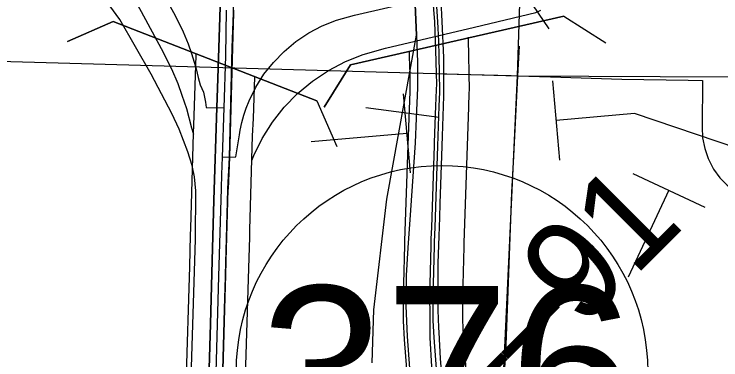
# Model space of a CAD drawing. Extents: x -157.2 to -99.3, y 12.2 to 46.2.
# Drawn here: x -147.125 to -146.409, y 32.775 to 33.125 of the extents above; entities that cross this region are included whole.
import ezdxf

# ---------------------------------------------------------------- set-up
doc = ezdxf.new("R2010")
doc.units = 0
for name, color, linetype in [('tdCoCityStreetMinor', 7, 'Continuous'), ('tdCoDivCarto', 7, 'Continuous'), ('tdCoInt', 7, 'Continuous'), ('tdCoIntCL', 7, 'Continuous'), ('tdCoIntRamp', 7, 'Continuous'), ('tdCoIntRte', 7, 'Continuous'), ('tdCoPipe', 7, 'Continuous'), ('tdCoPriCL', 7, 'Continuous'), ('tdCoPriDiv', 7, 'Continuous'), ('tdCoRRCL', 7, 'Continuous'), ('tdCoSectLine', 7, 'Continuous'), ('tdCoShieldStRte', 7, 'Continuous'), ('tdCoStrucDivPri', 7, 'Continuous'), ('tdCoStrucNonDivPri', 7, 'Continuous'), ('tdCoStrucSec', 7, 'Continuous'), ('tdStHwyPriRefPost1', 7, 'Continuous')]:
    doc.layers.add(name, color=color, linetype=linetype)

msp = doc.modelspace()

# ---------------------------------------------------------------- linework, layer by layer
at = {"layer": 'tdCoCityStreetMinor'}
for p, q in [((-146.61424, 33.06293), (-146.61265, 33.09287)), ((-146.61859, 32.98124), (-146.61424, 33.06293)), ((-146.44163, 33.0583), (-146.42738, 33.05803))]:
    msp.add_line(p, q, dxfattribs=at)
for points in [[(-146.94103, 32.89682), (-146.94079, 32.94614), (-146.94202, 32.96044), (-146.94449, 32.97203), (-146.94892, 32.98559), (-146.95756, 33.00878), (-146.9652, 33.02456), (-146.98592, 33.06451), (-147.01773, 33.11975), (-147.04066, 33.15156), (-147.05053, 33.16586)], [(-146.69722, 33.06512), (-146.68941, 33.06492), (-146.62128, 33.06316), (-146.61424, 33.06293), (-146.58144, 33.06189)], [(-146.58144, 33.06189), (-146.50883, 33.05958), (-146.44163, 33.0583)], [(-146.42738, 33.05803), (-146.42752, 33.01084), (-146.42726, 32.99992), (-146.42502, 32.98914), (-146.42147, 32.97888), (-146.41594, 32.96809), (-146.40963, 32.95941), (-146.40227, 32.95205), (-146.3924, 32.94442), (-146.38372, 32.93929), (-146.37517, 32.936), (-146.36583, 32.93363), (-146.3565, 32.93232), (-146.34685, 32.93192)], [(-146.62669, 32.65081), (-146.62844, 32.65317), (-146.63016, 32.6581), (-146.63189, 32.66476), (-146.63238, 32.67216), (-146.62844, 32.74811), (-146.62622, 32.79004), (-146.62054, 32.94441), (-146.61859, 32.98124)], [(-147.01322, 32.60486), (-147.00466, 32.61001), (-146.99701, 32.61618), (-146.98912, 32.62456), (-146.98024, 32.63615), (-146.97137, 32.64996), (-146.96347, 32.66476), (-146.95731, 32.68473), (-146.95238, 32.70175), (-146.94892, 32.72099), (-146.94646, 32.74244), (-146.94523, 32.76759), (-146.94103, 32.89682), (-146.94103, 32.89682)]]:
    msp.add_lwpolyline(points, dxfattribs=at)
at = {"layer": 'tdCoDivCarto'}
for points in [[(-146.68947, 33.07517), (-146.6895, 33.08139), (-146.691, 33.11772), (-146.69207, 33.13889), (-146.69267, 33.14491), (-146.69303, 33.14847), (-146.6957, 33.17501), (-146.69912, 33.20515), (-146.70065, 33.21548), (-146.7018, 33.22323), (-146.70425, 33.23978), (-146.71109, 33.27676), (-146.71836, 33.31053), (-146.72584, 33.34024), (-146.72882, 33.35061), (-146.73061, 33.35685), (-146.7361, 33.37594), (-146.74551, 33.40758), (-146.75619, 33.43494), (-146.76859, 33.46828), (-146.78398, 33.50505), (-146.80472, 33.55229), (-146.84576, 33.64848)], [(-146.68947, 33.07517), (-146.6895, 33.08139), (-146.691, 33.11772), (-146.69207, 33.13889), (-146.69267, 33.14491), (-146.69303, 33.14847), (-146.6957, 33.17501), (-146.69912, 33.20515), (-146.70065, 33.21548), (-146.7018, 33.22323), (-146.70425, 33.23978), (-146.71109, 33.27676), (-146.71836, 33.31053), (-146.72584, 33.34024), (-146.72882, 33.35061), (-146.73061, 33.35685), (-146.7361, 33.37594), (-146.74551, 33.40758), (-146.75619, 33.43494), (-146.76859, 33.46828), (-146.78398, 33.50505), (-146.80472, 33.55229), (-146.84576, 33.64848)], [(-146.84446, 33.62493), (-146.80229, 33.52678), (-146.78749, 33.49275), (-146.77048, 33.45132), (-146.75815, 33.41704), (-146.74161, 33.36445), (-146.73936, 33.35731), (-146.7362, 33.34725), (-146.72757, 33.31445), (-146.71992, 33.27968), (-146.71351, 33.24392), (-146.71055, 33.2249), (-146.70935, 33.21715), (-146.7066, 33.19953), (-146.70217, 33.16229), (-146.70105, 33.14664), (-146.70078, 33.14295), (-146.69896, 33.11741), (-146.69773, 33.0888), (-146.69722, 33.06512), (-146.69721, 33.06494)], [(-146.84446, 33.62493), (-146.80229, 33.52678), (-146.78749, 33.49275), (-146.77048, 33.45132), (-146.75815, 33.41704), (-146.74161, 33.36445), (-146.73936, 33.35731), (-146.7362, 33.34725), (-146.72757, 33.31445), (-146.71992, 33.27968), (-146.71351, 33.24392), (-146.71055, 33.2249), (-146.70935, 33.21715), (-146.7066, 33.19953), (-146.70217, 33.16229), (-146.70105, 33.14664), (-146.70078, 33.14295), (-146.69896, 33.11741), (-146.69773, 33.0888), (-146.69722, 33.06512), (-146.69721, 33.06494)], [(-146.915, 33.17152), (-146.91619, 33.13285), (-146.91843, 33.06012), (-146.91937, 33.03071)], [(-146.915, 33.17152), (-146.91619, 33.13285), (-146.91843, 33.06012), (-146.91937, 33.03071)], [(-146.90636, 32.98002), (-146.90634, 32.98047), (-146.90338, 33.09144), (-146.90236, 33.1266), (-146.90228, 33.12934)], [(-146.90636, 32.98002), (-146.90634, 32.98047), (-146.90338, 33.09144), (-146.90236, 33.1266), (-146.90228, 33.12934)], [(-146.68937, 33.05854), (-146.68941, 33.06492), (-146.68947, 33.07517)], [(-146.68937, 33.05854), (-146.68941, 33.06492), (-146.68947, 33.07517)], [(-146.69721, 33.06494), (-146.69699, 33.05453), (-146.69721, 33.04855)], [(-146.69721, 33.06494), (-146.69699, 33.05453), (-146.69721, 33.04855)], [(-146.68935, 33.04213), (-146.68929, 33.04398), (-146.68937, 33.05854)], [(-146.68935, 33.04213), (-146.68929, 33.04398), (-146.68937, 33.05854)], [(-146.69721, 33.04855), (-146.69782, 33.0323)], [(-146.69721, 33.04855), (-146.69782, 33.0323)], [(-146.69077, 33.00154), (-146.68935, 33.04213)], [(-146.69077, 33.00154), (-146.68935, 33.04213)], [(-146.91937, 33.03071), (-146.92237, 32.93682), (-146.92406, 32.87542), (-146.92583, 32.81105), (-146.92854, 32.72104), (-146.9295, 32.68281)], [(-146.91937, 33.03071), (-146.92237, 32.93682), (-146.92406, 32.87542), (-146.92583, 32.81105), (-146.92854, 32.72104), (-146.9295, 32.68281)], [(-146.69782, 33.0323), (-146.69921, 32.99534), (-146.69933, 32.99169)], [(-146.69782, 33.0323), (-146.69921, 32.99534), (-146.69933, 32.99169)], [(-146.69146, 32.98162), (-146.69077, 33.00154)], [(-146.69146, 32.98162), (-146.69077, 33.00154)], [(-146.69933, 32.99169), (-146.69998, 32.97177)], [(-146.69933, 32.99169), (-146.69998, 32.97177)], [(-146.90778, 32.94832), (-146.90636, 32.98002)], [(-146.90778, 32.94832), (-146.90636, 32.98002)], [(-146.69359, 32.91901), (-146.69314, 32.93347), (-146.69146, 32.98162)], [(-146.69359, 32.91901), (-146.69314, 32.93347), (-146.69146, 32.98162)], [(-146.69998, 32.97177), (-146.70204, 32.90916)], [(-146.69998, 32.97177), (-146.70204, 32.90916)], [(-146.90988, 32.87515), (-146.90782, 32.94742), (-146.90778, 32.94832)], [(-146.90988, 32.87515), (-146.90782, 32.94742), (-146.90778, 32.94832)], [(-146.69419, 32.90031), (-146.69359, 32.91901)], [(-146.69419, 32.90031), (-146.69359, 32.91901)], [(-146.70204, 32.90916), (-146.70241, 32.89768), (-146.70261, 32.89043)], [(-146.70204, 32.90916), (-146.70241, 32.89768), (-146.70261, 32.89043)], [(-146.6952, 32.86159), (-146.69506, 32.87297), (-146.69419, 32.90031)], [(-146.6952, 32.86159), (-146.69506, 32.87297), (-146.69419, 32.90031)], [(-146.70261, 32.89043), (-146.70369, 32.85164)], [(-146.70261, 32.89043), (-146.70369, 32.85164)], [(-146.91127, 32.82627), (-146.91029, 32.86062), (-146.90988, 32.87515)], [(-146.91127, 32.82627), (-146.91029, 32.86062), (-146.90988, 32.87515)], [(-146.69504, 32.82515), (-146.69549, 32.83728), (-146.6952, 32.86159)], [(-146.69504, 32.82515), (-146.69549, 32.83728), (-146.6952, 32.86159)], [(-146.70369, 32.85164), (-146.70389, 32.84442), (-146.70374, 32.81483)], [(-146.70369, 32.85164), (-146.70389, 32.84442), (-146.70374, 32.81483)], [(-146.91427, 32.72095), (-146.91374, 32.74003), (-146.91127, 32.82627)], [(-146.91427, 32.72095), (-146.91374, 32.74003), (-146.91127, 32.82627)], [(-146.6944, 32.8078), (-146.69504, 32.82515)], [(-146.6944, 32.8078), (-146.69504, 32.82515)], [(-146.70374, 32.81483), (-146.70364, 32.79781), (-146.70361, 32.79717)], [(-146.70374, 32.81483), (-146.70364, 32.79781), (-146.70361, 32.79717)], [(-146.6894, 32.73572), (-146.69014, 32.74237), (-146.69292, 32.77636), (-146.6942, 32.80244), (-146.6944, 32.8078)], [(-146.6894, 32.73572), (-146.69014, 32.74237), (-146.69292, 32.77636), (-146.6942, 32.80244), (-146.6944, 32.8078)], [(-146.70361, 32.79717), (-146.70192, 32.76797), (-146.69773, 32.72654), (-146.6975, 32.72461)], [(-146.70361, 32.79717), (-146.70192, 32.76797), (-146.69773, 32.72654), (-146.6975, 32.72461)]]:
    msp.add_lwpolyline(points, dxfattribs=at)
at = {"layer": 'tdCoInt'}
for points in [[(-146.9506, 32.74905), (-146.94699, 32.86955), (-146.94604, 32.90112), (-146.94583, 32.90826), (-146.94323, 33.00435), (-146.94229, 33.02219), (-146.94037, 33.08377), (-146.94035, 33.08498)], [(-146.89063, 32.74728), (-146.88702, 32.86775), (-146.88607, 32.89932), (-146.88585, 32.90654), (-146.88327, 33.00195), (-146.88233, 33.01968), (-146.88102, 33.06189)]]:
    msp.add_lwpolyline(points, dxfattribs=at)
at = {"layer": 'tdCoIntCL'}
for points in [[(-146.97824, 33.15417), (-146.96178, 33.12403), (-146.95344, 33.10757), (-146.94865, 33.09523), (-146.94526, 33.08536), (-146.94249, 33.07672), (-146.94053, 33.06994), (-146.93837, 33.06099), (-146.93632, 33.05359), (-146.93313, 33.04639)], [(-146.91384, 32.98034), (-146.90007, 32.98075), (-146.89653, 33.00293), (-146.89573, 33.00775), (-146.8941, 33.01532), (-146.89207, 33.02279), (-146.88964, 33.03014), (-146.88681, 33.03735), (-146.88001, 33.05126), (-146.87174, 33.06436), (-146.86212, 33.07648), (-146.85126, 33.0876), (-146.8393, 33.09762), (-146.82634, 33.1063), (-146.81254, 33.11357), (-146.79804, 33.11933), (-146.78008, 33.12446), (-146.70784, 33.14134), (-146.697, 33.14396), (-146.65824, 33.15331), (-146.65418, 33.15524)], [(-146.91208, 33.03046), (-146.91038, 33.0831), (-146.90974, 33.12954)], [(-146.93313, 33.04639), (-146.93107, 33.03601), (-146.93025, 33.03056), (-146.91208, 33.03046)], [(-146.91384, 32.98034), (-146.91208, 33.03046)], [(-146.92248, 32.68262), (-146.92137, 32.72113), (-146.92017, 32.76237), (-146.91729, 32.85937), (-146.91473, 32.94861), (-146.91435, 32.96269), (-146.91384, 32.98034)]]:
    msp.add_lwpolyline(points, dxfattribs=at)
at = {"layer": 'tdCoIntRamp'}
for points in [[(-147.09693, 33.26476), (-147.09253, 33.26199), (-147.07725, 33.2499), (-147.06929, 33.24236), (-147.06172, 33.23442), (-147.04786, 33.21743), (-147.0358, 33.19911), (-146.99629, 33.12806), (-146.97572, 33.09038), (-146.9653, 33.06981), (-146.95915, 33.05511), (-146.95488, 33.04336), (-146.95033, 33.02973), (-146.94499, 33.01023), (-146.94325, 33.00365)], [(-146.88394, 32.97711), (-146.88201, 32.98204), (-146.87351, 32.99943), (-146.86318, 33.01579), (-146.85114, 33.03095), (-146.83757, 33.04485), (-146.82262, 33.05737), (-146.80642, 33.06823), (-146.78917, 33.07731), (-146.77105, 33.08451), (-146.7486, 33.09092), (-146.65829, 33.11203), (-146.5963, 33.12699), (-146.59123, 33.12939)]]:
    msp.add_lwpolyline(points, dxfattribs=at)
at = {"layer": 'tdCoIntRte'}
for points in [[(-146.91319, 33.2561), (-146.9133, 33.25173), (-146.91511, 33.18047), (-146.91538, 33.17152), (-146.91657, 33.13285), (-146.91881, 33.06012), (-146.91975, 33.03071), (-146.92275, 32.93682), (-146.92444, 32.87542), (-146.9262, 32.81105), (-146.92892, 32.72104)], [(-146.91319, 33.2561), (-146.9133, 33.25173), (-146.91511, 33.18047), (-146.91538, 33.17152), (-146.91657, 33.13285), (-146.91881, 33.06012), (-146.91975, 33.03071), (-146.92275, 32.93682), (-146.92444, 32.87542), (-146.9262, 32.81105), (-146.92892, 32.72104)], [(-146.91412, 32.74003), (-146.91165, 32.82627), (-146.91071, 32.85918), (-146.91067, 32.86062), (-146.9082, 32.94742), (-146.90816, 32.94832), (-146.90674, 32.98002), (-146.90672, 32.98047), (-146.90376, 33.09144), (-146.90274, 33.1266), (-146.90266, 33.12934), (-146.90154, 33.16764), (-146.90145, 33.17111)], [(-146.91412, 32.74003), (-146.91165, 32.82627), (-146.91071, 32.85918), (-146.91067, 32.86062), (-146.9082, 32.94742), (-146.90816, 32.94832), (-146.90674, 32.98002), (-146.90672, 32.98047), (-146.90376, 33.09144), (-146.90274, 33.1266)]]:
    msp.add_lwpolyline(points, dxfattribs=at)
at = {"layer": 'tdCoPipe'}
for points in [[(-146.57913, 33.05773), (-146.5721, 32.97746)], [(-146.57913, 33.05773), (-146.5721, 32.97746)], [(-146.73056, 33.04447), (-146.72354, 32.96434)], [(-146.73056, 33.04447), (-146.72354, 32.96434)], [(-146.28663, 32.95358), (-146.49609, 33.02457), (-146.57561, 33.0176)], [(-146.28663, 32.95358), (-146.49609, 33.02457), (-146.57561, 33.0176)], [(-146.72705, 33.00434), (-146.82395, 32.99585)], [(-146.49783, 32.96379), (-146.42493, 32.92981)], [(-146.46132, 32.94677), (-146.50242, 32.8586)]]:
    msp.add_lwpolyline(points, dxfattribs=at)
at = {"layer": 'tdCoPriCL'}
msp.add_lwpolyline([(-146.69368, 32.7251), (-146.69934, 32.79744), (-146.70015, 32.81485), (-146.69988, 32.85152), (-146.69892, 32.89032), (-146.69881, 32.8945), (-146.69831, 32.90902), (-146.69615, 32.97164), (-146.69546, 32.99156), (-146.69406, 33.03215), (-146.69357, 33.04626), (-146.69354, 33.0484), (-146.69366, 33.06502), (-146.69406, 33.08298), (-146.69435, 33.09798), (-146.69532, 33.1176), (-146.697, 33.14396), (-146.69702, 33.14431), (-146.69732, 33.14758), (-146.70266, 33.19907), (-146.70584, 33.22029)], dxfattribs=at)
at = {"layer": 'tdCoPriDiv'}
for points in [[(-146.6638, 32.72784), (-146.6694, 32.7993), (-146.67014, 32.81543), (-146.66988, 32.85104), (-146.66893, 32.88957), (-146.66883, 32.89361), (-146.66407, 33.03111), (-146.66358, 33.04552), (-146.66353, 33.04828), (-146.66366, 33.06547), (-146.66407, 33.08361), (-146.66437, 33.099), (-146.66452, 33.10204)], [(-146.72356, 32.72236), (-146.72929, 32.79557), (-146.73015, 32.81426), (-146.72987, 32.852), (-146.72891, 32.89106), (-146.7288, 32.89539), (-146.72544, 32.99259), (-146.72356, 33.047), (-146.72354, 33.04851), (-146.72365, 33.06457), (-146.72406, 33.08235), (-146.72416, 33.08769)]]:
    msp.add_lwpolyline(points, dxfattribs=at)
at = {"layer": 'tdCoRRCL'}
msp.add_line((-146.69411, 33.02053), (-146.76848, 33.03025), dxfattribs=at)
for points in [[(-146.76206, 32.77169), (-146.76023, 32.82571), (-146.74714, 32.93769), (-146.71701, 33.10402), (-146.71859, 33.13496), (-146.72147, 33.16432), (-146.72311, 33.18587), (-146.72331, 33.18843), (-146.72698, 33.21517), (-146.733, 33.2482), (-146.73851, 33.27677), (-146.74299, 33.29705), (-146.74454, 33.30404), (-146.75188, 33.33392), (-146.75948, 33.36171), (-146.77023, 33.39631), (-146.78334, 33.4338), (-146.79802, 33.46997), (-146.81086, 33.50012), (-146.82239, 33.5245), (-146.84048, 33.56251), (-146.86408, 33.61232)], [(-146.71859, 33.13496), (-146.71701, 33.10402), (-146.71597, 33.07676), (-146.71597, 33.05055), (-146.71728, 33.01988), (-146.71832, 32.99497), (-146.72331, 32.92655), (-146.72593, 32.88828), (-146.7275, 32.86049), (-146.72776, 32.82956), (-146.72671, 32.79837), (-146.72409, 32.76639)]]:
    msp.add_lwpolyline(points, dxfattribs=at)
at = {"layer": 'tdCoSectLine'}
for points in [[(-146.61462, 33.06293), (-146.58232, 34.06688)], [(-147.27184, 33.08124), (-146.61462, 33.06293)], [(-146.66088, 32.06973), (-146.61462, 33.06293)], [(-146.61462, 33.06293), (-145.6743, 33.05854)]]:
    msp.add_lwpolyline(points, dxfattribs=at)
at = {"layer": 'tdCoShieldStRte'}
msp.add_circle((-146.69122, 32.76351), 0.20845, dxfattribs=at)
at = {"layer": 'tdCoStrucDivPri'}
for points in [[(-146.8107, 33.0312), (-146.78388, 33.07388), (-146.78388, 33.07388), (-146.56772, 33.12313), (-146.52504, 33.09629)], [(-147.07081, 33.09752), (-147.02468, 33.11782), (-147.02468, 33.11782), (-146.81808, 33.03738), (-146.79779, 32.99123)]]:
    msp.add_lwpolyline(points, dxfattribs=at)
at = {"layer": 'tdCoStrucNonDivPri'}
msp.add_line((-146.61097, 33.15191), (-146.58292, 33.11052), dxfattribs=at)
at = {"layer": 'tdCoStrucSec'}
for p, q in [((-146.56772, 33.12313), (-146.78388, 33.07388)), ((-146.56772, 33.12313), (-146.52504, 33.09629)), ((-147.02468, 33.11782), (-147.07081, 33.09752)), ((-146.81808, 33.03738), (-147.02468, 33.11782)), ((-147.02468, 33.11782), (-147.02468, 33.11782)), ((-146.78388, 33.07388), (-146.8107, 33.0312)), ((-146.78388, 33.07388), (-146.78388, 33.07388)), ((-146.81808, 33.03738), (-146.79779, 32.99123))]:
    msp.add_line(p, q, dxfattribs=at)

# ---------------------------------------------------------------- texts
at = {"layer": 'tdCoShieldStRte'}
msp.add_text('376', height=0.17, dxfattribs=at).set_placement((-146.87578, 32.67962))
at = {"layer": 'tdStHwyPriRefPost1'}
msp.add_text('‒‒91', height=0.1, rotation=45, dxfattribs=at).set_placement((-146.65442, 32.70031))

doc.saveas('drawing.dxf')
